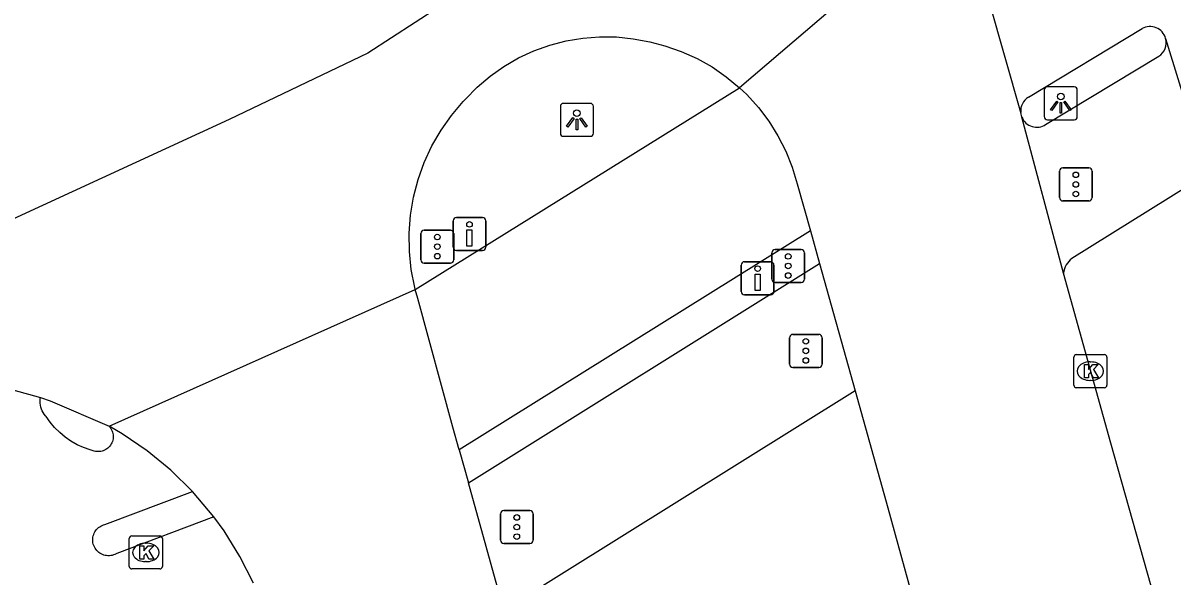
# Model space of a CAD drawing. Extents: x 158038 to 159242, y 380133 to 381214.
# Drawn here: x 159012.9 to 159047.69, y 381093.17 to 381109.91 of the extents above; entities that cross this region are included whole.
import ezdxf

# ---------------------------------------------------------------- set-up
doc = ezdxf.new("R2010")
doc.units = 0
for name, color, linetype in [('IMGEO_Drukknoppaal', 7, 'Continuous'), ('IMGEO_Fietspad_gesloten', 7, 'Continuous'), ('IMGEO_Fietspad_open', 7, 'Continuous'), ('IMGEO_Kolk', 7, 'Continuous'), ('IMGEO_Lichtpunt', 7, 'Continuous'), ('IMGEO_Rijbaan_lokaal_gesloten', 7, 'Continuous'), ('IMGEO_Rijbaan_regionaal_gesloten', 7, 'Continuous'), ('IMGEO_Verkeersregelinstallatiepaal', 7, 'Continuous'), ('IMGEO_Voetpad_gesloten', 7, 'Continuous'), ('IMGEO_Voetpad_open', 7, 'Continuous')]:
    doc.layers.add(name, color=color, linetype=linetype)

msp = doc.modelspace()

# ---------------------------------------------------------------- linework, layer by layer
at = {"layer": 'IMGEO_Drukknoppaal'}
for p, q in [((159025.91, 381103.125), (159025.91, 381103.925)), ((159025.91, 381103.925), (159025.91, 381103.125)), ((159026.01, 381104.025), (159026.8, 381104.025)), ((159026.8, 381104.025), (159026.01, 381104.025)), ((159026.9, 381103.925), (159026.9, 381103.125)), ((159026.9, 381103.125), (159026.9, 381103.925)), ((159026.8, 381103.025), (159026.01, 381103.025)), ((159026.01, 381103.025), (159026.8, 381103.025)), ((159034.628, 381101.784), (159034.628, 381102.584)), ((159034.628, 381102.584), (159034.628, 381101.784)), ((159034.728, 381102.684), (159035.518, 381102.684)), ((159035.518, 381102.684), (159034.728, 381102.684)), ((159035.618, 381102.584), (159035.618, 381101.784)), ((159035.618, 381101.784), (159035.618, 381102.584)), ((159035.518, 381101.684), (159034.728, 381101.684)), ((159034.728, 381101.684), (159035.518, 381101.684))]:
    msp.add_line(p, q, dxfattribs=at)
for points in [[(159026.48, 381103.65), (159026.48, 381103.15), (159026.33, 381103.15), (159026.33, 381103.65), (159026.48, 381103.65)], [(159035.198, 381102.309), (159035.198, 381101.809), (159035.048, 381101.809), (159035.048, 381102.309), (159035.198, 381102.309)]]:
    msp.add_lwpolyline(points, dxfattribs=at)
for centre in [(159026.405, 381103.815), (159035.123, 381102.474)]:
    msp.add_circle(centre, 0.085, dxfattribs=at)
for centre, start, end in [((159026.01, 381103.925), 90, 180), ((159026.01, 381103.925), 90, 180), ((159026.8, 381103.925), 0, 90), ((159026.8, 381103.925), 360, 90), ((159026.01, 381103.125), 180, 270), ((159026.01, 381103.125), 180, 270), ((159026.8, 381103.125), 270, 0), ((159026.8, 381103.125), 270, 0), ((159034.728, 381102.584), 90, 180), ((159034.728, 381102.584), 90, 180), ((159035.518, 381102.584), 0, 90), ((159035.518, 381102.584), 360, 90), ((159034.728, 381101.784), 180, 270), ((159034.728, 381101.784), 180, 270), ((159035.518, 381101.784), 270, 0), ((159035.518, 381101.784), 270, 0)]:
    msp.add_arc(centre, 0.1, start, end, dxfattribs=at)
at = {"layer": 'IMGEO_Fietspad_gesloten'}
for points in [[(159043.32, 381107.663), (159046.756, 381109.744)], [(159047.469, 381109.446), (159048.621, 381105.679)], [(159015.501, 381097.701), (159015.533, 381097.664), (159015.556, 381097.631), (159015.576, 381097.595), (159015.593, 381097.558), (159015.606, 381097.52), (159015.616, 381097.481), (159015.623, 381097.44), (159015.626, 381097.4), (159015.625, 381097.359), (159015.621, 381097.319), (159015.613, 381097.279), (159015.601, 381097.24), (159015.586, 381097.202), (159015.568, 381097.166), (159015.547, 381097.131), (159015.522, 381097.099), (159015.495, 381097.069), (159015.465, 381097.041), (159015.433, 381097.016), (159015.399, 381096.994), (159015.363, 381096.975), (159015.325, 381096.96), (159015.286, 381096.948), (159015.246, 381096.939), (159015.206, 381096.934), (159015.165, 381096.933), (159015.125, 381096.936), (159015.085, 381096.941), (159015.045, 381096.951), (159014.93, 381096.983), (159014.727, 381097.054), (159014.532, 381097.143), (159014.346, 381097.249), (159014.169, 381097.372), (159014.005, 381097.509), (159013.853, 381097.661), (159013.715, 381097.826), (159013.593, 381098.002), (159013.577, 381098.019), (159013.54, 381098.066), (159013.507, 381098.116), (159013.478, 381098.169), (159013.454, 381098.224), (159013.436, 381098.28), (159013.422, 381098.339), (159013.414, 381098.398), (159013.411, 381098.458), (159013.413, 381098.518), (159013.421, 381098.577)], [(159018.672, 381094.963), (159015.734, 381093.85), (159015.714, 381093.838), (159015.675, 381093.82), (159015.635, 381093.804), (159015.593, 381093.793), (159015.551, 381093.785), (159015.508, 381093.781), (159015.465, 381093.781), (159015.423, 381093.785), (159015.38, 381093.792), (159015.339, 381093.803), (159015.299, 381093.818), (159015.26, 381093.837), (159015.223, 381093.859), (159015.188, 381093.884), (159015.155, 381093.912), (159015.125, 381093.943), (159015.098, 381093.976), (159015.075, 381094.012), (159015.054, 381094.049), (159015.037, 381094.089), (159015.023, 381094.13), (159015.013, 381094.171), (159015.007, 381094.214), (159015.005, 381094.257), (159015.006, 381094.3), (159015.012, 381094.342), (159015.021, 381094.384), (159015.034, 381094.425), (159015.05, 381094.465), (159015.07, 381094.503), (159015.093, 381094.539), (159015.12, 381094.573), (159015.149, 381094.604), (159015.181, 381094.633), (159015.216, 381094.659), (159015.252, 381094.681), (159015.291, 381094.7), (159015.331, 381094.716), (159015.372, 381094.728), (159018.025, 381095.731)]]:
    msp.add_lwpolyline(points, dxfattribs=at)
for centre, start, end in [((159046.996, 381109.317), 15.306, 119.3288), ((159043.573, 381107.244), 121.082, 185.097)]:
    msp.add_arc(centre, 0.49, start, end, dxfattribs=at)
at = {"layer": 'IMGEO_Fietspad_open'}
for points in [[(159024.766, 381101.838), (159034.579, 381107.95)], [(159036.719, 381103.616), (159026.092, 381096.991)]]:
    msp.add_lwpolyline(points, dxfattribs=at)
at = {"layer": 'IMGEO_Kolk'}
for p, q in [((159044.692, 381098.944), (159044.692, 381099.796)), ((159044.767, 381099.87), (159045.619, 381099.87)), ((159045.693, 381099.796), (159045.693, 381098.944)), ((159045.18, 381099.65), (159045.205, 381099.65)), ((159045.203, 381099.09), (159045.178, 381099.09)), ((159045.619, 381098.87), (159044.767, 381098.87)), ((159016.112, 381093.456), (159016.112, 381094.308)), ((159016.187, 381094.382), (159017.039, 381094.382)), ((159017.113, 381094.308), (159017.113, 381093.456)), ((159016.6, 381094.162), (159016.625, 381094.162)), ((159016.623, 381093.602), (159016.598, 381093.602)), ((159017.039, 381093.382), (159016.187, 381093.382))]:
    msp.add_line(p, q, dxfattribs=at)
for points in [[(159044.692, 381098.944), (159044.692, 381099.796)], [(159044.767, 381099.87), (159045.619, 381099.87)], [(159045.693, 381099.796), (159045.693, 381098.944)], [(159045.013, 381099.57), (159045.136, 381099.57), (159045.136, 381099.419), (159045.266, 381099.57), (159045.43, 381099.57), (159045.284, 381099.419), (159045.437, 381099.17), (159045.285, 381099.17), (159045.2, 381099.334), (159045.136, 381099.267), (159045.136, 381099.17), (159045.013, 381099.17), (159045.013, 381099.57)], [(159045.619, 381098.87), (159044.767, 381098.87)], [(159016.112, 381093.456), (159016.112, 381094.308)], [(159016.187, 381094.382), (159017.039, 381094.382)], [(159017.113, 381094.308), (159017.113, 381093.456)], [(159016.433, 381094.082), (159016.556, 381094.082), (159016.556, 381093.931), (159016.686, 381094.082), (159016.85, 381094.082), (159016.704, 381093.931), (159016.857, 381093.682), (159016.705, 381093.682), (159016.62, 381093.846), (159016.556, 381093.779), (159016.556, 381093.682), (159016.433, 381093.682), (159016.433, 381094.082)], [(159017.039, 381093.382), (159016.187, 381093.382)]]:
    msp.add_lwpolyline(points, dxfattribs=at)
for centre, start, end in [((159044.769, 381099.794), 91.552, 178.448), ((159044.769, 381099.794), 91.552, 178.448), ((159045.617, 381099.794), 1.552, 88.448), ((159045.617, 381099.794), 1.552, 88.448), ((159044.769, 381098.946), 181.552, 268.448), ((159044.769, 381098.946), 181.552, 268.448), ((159045.617, 381098.946), 271.552, 358.448), ((159045.617, 381098.946), 271.552, 358.448), ((159016.189, 381094.306), 91.552, 178.448), ((159016.189, 381094.306), 91.552, 178.448), ((159017.037, 381094.306), 1.552, 88.448), ((159017.037, 381094.306), 1.552, 88.448), ((159016.189, 381093.458), 181.552, 268.448), ((159016.189, 381093.458), 181.552, 268.448), ((159017.037, 381093.458), 271.552, 358.448), ((159017.037, 381093.458), 271.552, 358.448)]:
    msp.add_arc(centre, 0.0765, start, end, dxfattribs=at)
for centre, major_axis, ratio, start_param, end_param in [((159045.179, 381099.37), (-0.387, 0.002), 0.722429, 4.712389, 7.853982), ((159045.204, 381099.37), (-0.39, 0.002), 0.717154, 1.570796, 4.712389), ((159016.599, 381093.882), (-0.387, 0.002), 0.722429, 4.712389, 7.853982), ((159016.624, 381093.882), (-0.39, 0.002), 0.717154, 1.570796, 4.712389)]:
    msp.add_ellipse(centre, major_axis=major_axis, ratio=ratio, start_param=start_param, end_param=end_param, dxfattribs=at)
at = {"layer": 'IMGEO_Lichtpunt'}
for p, q in [((159043.799, 381107.885), (159043.799, 381107.078)), ((159043.799, 381107.885), (159043.799, 381107.078)), ((159044.701, 381107.98), (159043.893, 381107.98)), ((159044.701, 381107.98), (159043.893, 381107.98)), ((159044.795, 381107.078), (159044.795, 381107.885)), ((159044.795, 381107.078), (159044.795, 381107.885)), ((159030.059, 381107.477), (159029.251, 381107.477)), ((159030.059, 381107.477), (159029.251, 381107.477)), ((159029.157, 381107.382), (159029.157, 381106.575)), ((159029.157, 381107.382), (159029.157, 381106.575)), ((159030.153, 381106.575), (159030.153, 381107.382)), ((159030.153, 381106.575), (159030.153, 381107.382)), ((159043.893, 381106.984), (159044.701, 381106.984)), ((159043.893, 381106.984), (159044.701, 381106.984)), ((159029.251, 381106.481), (159030.059, 381106.481)), ((159029.251, 381106.481), (159030.059, 381106.481))]:
    msp.add_line(p, q, dxfattribs=at)
for points in [[(159044.173, 381107.549), (159044.212, 381107.521), (159044.024, 381107.259), (159043.986, 381107.286), (159044.173, 381107.549)], [(159044.275, 381107.501), (159044.322, 381107.501), (159044.322, 381107.179), (159044.275, 381107.179), (159044.275, 381107.501)], [(159044.385, 381107.521), (159044.423, 381107.548), (159044.61, 381107.286), (159044.571, 381107.258), (159044.385, 381107.521)], [(159029.531, 381107.046), (159029.57, 381107.018), (159029.382, 381106.756), (159029.344, 381106.783), (159029.531, 381107.046)], [(159029.743, 381107.018), (159029.781, 381107.045), (159029.968, 381106.783), (159029.929, 381106.755), (159029.743, 381107.018)], [(159029.633, 381106.998), (159029.68, 381106.998), (159029.68, 381106.676), (159029.633, 381106.676), (159029.633, 381106.998)]]:
    msp.add_lwpolyline(points, dxfattribs=at)
for centre in [(159044.298, 381107.683), (159029.656, 381107.18)]:
    msp.add_circle(centre, 0.0994, dxfattribs=at)
for centre, start, end in [((159043.893, 381107.885), 90, 180), ((159043.893, 381107.885), 90, 180), ((159044.701, 381107.885), 0, 90), ((159044.701, 381107.885), 0, 90), ((159029.251, 381107.382), 90, 180), ((159029.251, 381107.382), 90, 180), ((159030.059, 381107.382), 0, 90), ((159030.059, 381107.382), 0, 90), ((159043.893, 381107.078), 180, 270), ((159043.893, 381107.078), 180, 270), ((159044.701, 381107.078), 270, 0), ((159044.701, 381107.078), 270, 360), ((159029.251, 381106.575), 180, 270), ((159029.251, 381106.575), 180, 270), ((159030.059, 381106.575), 270, 0), ((159030.059, 381106.575), 270, 360)]:
    msp.add_arc(centre, 0.0946, start, end, dxfattribs=at)
at = {"layer": 'IMGEO_Rijbaan_lokaal_gesloten'}
for points in [[(159043.085, 381107.2), (159042.145, 381110.532), (159041.749, 381111.937), (159041.484, 381113.523), (159041.465, 381113.841)], [(159034.579, 381107.95), (159034.796, 381107.742), (159035.148, 381107.356), (159035.463, 381106.939), (159035.74, 381106.496), (159035.977, 381106.029), (159036.17, 381105.544), (159036.32, 381105.043), (159036.719, 381103.616)], [(159043.121, 381107.056), (159043.085, 381107.2)], [(159044.379, 381102.334), (159043.121, 381107.056)], [(159036.719, 381103.616), (159036.994, 381102.633)], [(159036.994, 381102.633), (159038.075, 381098.772)], [(159068.429, 381015.348), (159058.394, 381051.806), (159050.976, 381078.604), (159048.232, 381088.598), (159045.816, 381097.19), (159044.379, 381102.334)], [(159026.092, 381096.991), (159025.903, 381097.672), (159024.842, 381101.565), (159024.766, 381101.838)], [(159038.075, 381098.772), (159039.067, 381095.227), (159049.665, 381056.684), (159058.076, 381026.122), (159061.537, 381013.441)], [(159018.025, 381095.731), (159017.368, 381096.374), (159016.656, 381096.955), (159015.895, 381097.471), (159015.501, 381097.701)], [(159026.092, 381096.991), (159026.371, 381095.987)], [(159027.441, 381092.136), (159026.371, 381095.987)], [(159018.672, 381094.963), (159018.025, 381095.731)], [(159019.866, 381092.953), (159019.46, 381093.762), (159018.984, 381094.531), (159018.672, 381094.963)]]:
    msp.add_lwpolyline(points, dxfattribs=at)
at = {"layer": 'IMGEO_Rijbaan_regionaal_gesloten'}
for points in [[(159044.464, 381121.793), (159026.913, 381111.328), (159023.33, 381108.996), (159019.13, 381106.991), (159004.875, 381100.419)], [(159041.465, 381113.841), (159034.579, 381107.95)], [(159024.766, 381101.838), (159024.749, 381101.908), (159024.644, 381102.448), (159024.588, 381102.996), (159024.58, 381103.546), (159024.622, 381104.095), (159024.713, 381104.638), (159024.852, 381105.17), (159025.039, 381105.689), (159025.27, 381106.188), (159025.545, 381106.665), (159025.862, 381107.115), (159026.218, 381107.535), (159026.283, 381107.608), (159026.641, 381107.972), (159027.031, 381108.302), (159027.449, 381108.597), (159027.891, 381108.852), (159028.354, 381109.068), (159028.835, 381109.241), (159029.329, 381109.37), (159029.833, 381109.455), (159030.342, 381109.494), (159030.853, 381109.488), (159031.361, 381109.436), (159031.863, 381109.339), (159032.321, 381109.222), (159032.815, 381109.051), (159033.291, 381108.836), (159033.746, 381108.58), (159034.177, 381108.283), (159034.579, 381107.95)], [(159015.501, 381097.701), (159024.766, 381101.838)], [(159010.643, 381099.053), (159010.881, 381099.045), (159011.74, 381098.965), (159012.589, 381098.808), (159013.421, 381098.577)], [(159013.421, 381098.577), (159013.72, 381098.474), (159015.501, 381097.701)]]:
    msp.add_lwpolyline(points, dxfattribs=at)
at = {"layer": 'IMGEO_Verkeersregelinstallatiepaal'}
for p, q in [((159044.257, 381104.624), (159044.257, 381105.424)), ((159044.257, 381105.424), (159044.257, 381104.624)), ((159044.357, 381105.524), (159045.147, 381105.524)), ((159045.147, 381105.524), (159044.357, 381105.524)), ((159045.247, 381105.424), (159045.247, 381104.624)), ((159045.247, 381104.624), (159045.247, 381105.424)), ((159045.147, 381104.524), (159044.357, 381104.524)), ((159044.357, 381104.524), (159045.147, 381104.524)), ((159025.037, 381103.641), (159025.827, 381103.641)), ((159025.827, 381103.641), (159025.037, 381103.641)), ((159024.937, 381102.741), (159024.937, 381103.541)), ((159024.937, 381103.541), (159024.937, 381102.741)), ((159025.927, 381103.541), (159025.927, 381102.741)), ((159025.927, 381102.741), (159025.927, 381103.541)), ((159035.555, 381102.155), (159035.555, 381102.955)), ((159035.555, 381102.955), (159035.555, 381102.155)), ((159035.655, 381103.055), (159036.445, 381103.055)), ((159036.445, 381103.055), (159035.655, 381103.055)), ((159036.545, 381102.955), (159036.545, 381102.155)), ((159036.545, 381102.155), (159036.545, 381102.955)), ((159025.827, 381102.641), (159025.037, 381102.641)), ((159025.037, 381102.641), (159025.827, 381102.641)), ((159036.445, 381102.055), (159035.655, 381102.055)), ((159035.655, 381102.055), (159036.445, 381102.055)), ((159036.187, 381100.483), (159036.977, 381100.483)), ((159036.977, 381100.483), (159036.187, 381100.483)), ((159036.087, 381099.583), (159036.087, 381100.383)), ((159036.087, 381100.383), (159036.087, 381099.583)), ((159037.077, 381100.383), (159037.077, 381099.583)), ((159037.077, 381099.583), (159037.077, 381100.383)), ((159036.977, 381099.483), (159036.187, 381099.483)), ((159036.187, 381099.483), (159036.977, 381099.483)), ((159027.342, 381094.25), (159027.342, 381095.05)), ((159027.342, 381095.05), (159027.342, 381094.25)), ((159027.442, 381095.15), (159028.232, 381095.15)), ((159028.232, 381095.15), (159027.442, 381095.15)), ((159028.332, 381095.05), (159028.332, 381094.25)), ((159028.332, 381094.25), (159028.332, 381095.05)), ((159028.232, 381094.15), (159027.442, 381094.15)), ((159027.442, 381094.15), (159028.232, 381094.15))]:
    msp.add_line(p, q, dxfattribs=at)
for centre in [(159044.752, 381105.314), (159044.752, 381105.024), (159044.752, 381104.734), (159025.432, 381103.431), (159025.432, 381103.141), (159025.432, 381102.851), (159036.05, 381102.845), (159036.05, 381102.555), (159036.05, 381102.265), (159036.582, 381100.273), (159036.582, 381099.983), (159036.582, 381099.693), (159027.837, 381094.94), (159027.837, 381094.65), (159027.837, 381094.36)]:
    msp.add_circle(centre, 0.085, dxfattribs=at)
for centre, start, end in [((159044.357, 381105.424), 90, 180), ((159044.357, 381105.424), 90, 180), ((159045.147, 381105.424), 0, 90), ((159045.147, 381105.424), 360, 90), ((159044.357, 381104.624), 180, 270), ((159044.357, 381104.624), 180, 270), ((159045.147, 381104.624), 270, 0), ((159045.147, 381104.624), 270, 0), ((159025.037, 381103.541), 90, 180), ((159025.037, 381103.541), 90, 180), ((159025.827, 381103.541), 0, 90), ((159025.827, 381103.541), 360, 90), ((159035.655, 381102.955), 90, 180), ((159035.655, 381102.955), 90, 180), ((159036.445, 381102.955), 0, 90), ((159036.445, 381102.955), 360, 90), ((159025.037, 381102.741), 180, 270), ((159025.037, 381102.741), 180, 270), ((159025.827, 381102.741), 270, 0), ((159025.827, 381102.741), 270, 0), ((159035.655, 381102.155), 180, 270), ((159035.655, 381102.155), 180, 270), ((159036.445, 381102.155), 270, 0), ((159036.445, 381102.155), 270, 0), ((159036.187, 381100.383), 90, 180), ((159036.187, 381100.383), 90, 180), ((159036.977, 381100.383), 0, 90), ((159036.977, 381100.383), 360, 90), ((159036.187, 381099.583), 180, 270), ((159036.187, 381099.583), 180, 270), ((159036.977, 381099.583), 270, 0), ((159036.977, 381099.583), 270, 0), ((159027.442, 381095.05), 90, 180), ((159027.442, 381095.05), 90, 180), ((159028.232, 381095.05), 0, 90), ((159028.232, 381095.05), 360, 90), ((159027.442, 381094.25), 180, 270), ((159027.442, 381094.25), 180, 270), ((159028.232, 381094.25), 270, 0), ((159028.232, 381094.25), 270, 0)]:
    msp.add_arc(centre, 0.1, start, end, dxfattribs=at)
at = {"layer": 'IMGEO_Voetpad_gesloten'}
for points in [[(159043.838, 381106.836), (159047.262, 381108.904)], [(159048.163, 381104.98), (159044.633, 381102.783)]]:
    msp.add_lwpolyline(points, dxfattribs=at)
for centre, radius, start, end in [((159046.995, 381109.316), 0.491, 302.9009, 15.2935), ((159043.571, 381107.245), 0.488, 202.7284, 303.1561), ((159045.043, 381102.255), 0.669, 127.825, 173.1812)]:
    msp.add_arc(centre, radius, start, end, dxfattribs=at)
at = {"layer": 'IMGEO_Voetpad_open'}
for points in [[(159026.371, 381095.987), (159036.994, 381102.633)], [(159038.075, 381098.772), (159027.441, 381092.136)]]:
    msp.add_lwpolyline(points, dxfattribs=at)

doc.saveas('drawing.dxf')
